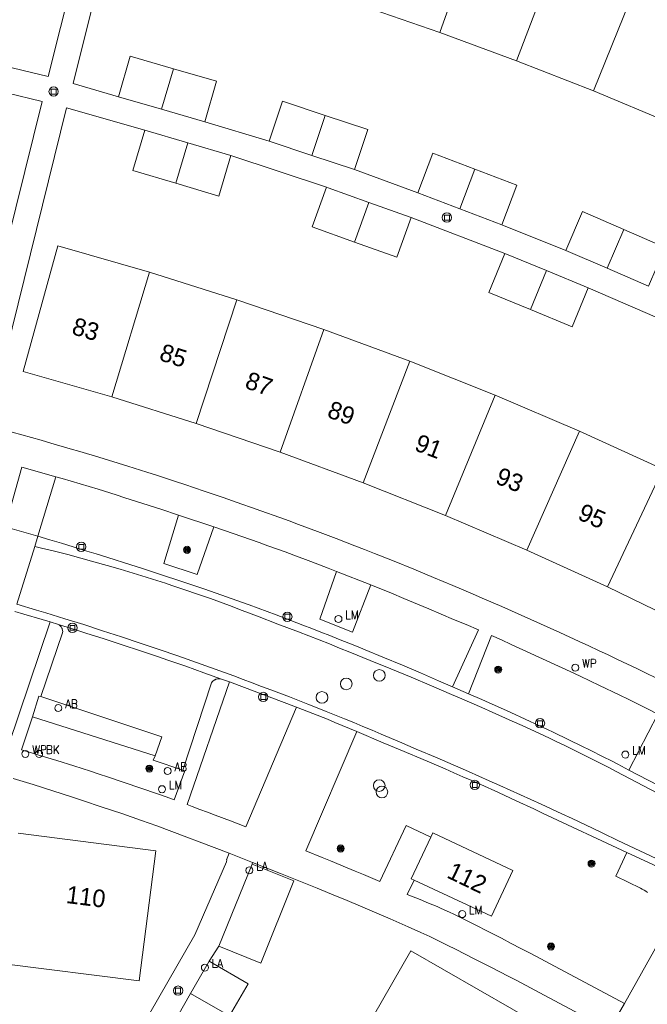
# Model space of a CAD drawing. Header units: metres. Extents: x 138165 to 154469, y 480134 to 494189.
# Tile 668 of 1056: x 146487 to 146531, y 487765 to 487835. Entities that reach past the tile are written whole.
import ezdxf

# ---------------------------------------------------------------- set-up
doc = ezdxf.new("R2010")
doc.units = ezdxf.units.M
doc.header["$LTSCALE"] = 0.001
doc.header["$MEASUREMENT"] = 0
for name, color, linetype, lineweight in [('Level 5', 7, 'Continuous', 0), ('TOP-L-topo objecten punt', 7, 'Continuous', 0), ('TOP-L-topo objecten vlak', 7, 'Continuous', 0), ('TOP-L-verharding molgoot', 7, 'Continuous', 0), ('TOP-T-topo huisnummering naamgeving', 7, 'Continuous', 0)]:
    doc.layers.add(name, color=color, linetype=linetype, lineweight=lineweight)
doc.styles.add('Style-INTL_ISO', font='INTL_ISO.shx')
doc.styles.add('Style-STANDARD', font='STANDARD.shx')

# ---------------------------------------------------------------- blocks, each defined once
blk = doc.blocks.new('24')
at = {"layer": 'TOP-L-topo objecten punt', "color": 7, "linetype": 'Continuous', "lineweight": 0}
for radius in [0.025, 0.0182, 0.0115, 0.005]:
    blk.add_circle((0, 0), radius, dxfattribs=at)
blk = doc.blocks.new('40')
at = {"layer": 'TOP-L-topo objecten punt', "color": 7, "linetype": 'Continuous', "lineweight": 0}
blk.add_circle((0, 0), 0.025, dxfattribs=at)
at = {"layer": 'TOP-L-topo objecten punt', "color": 7, "linetype": 'Continuous', "lineweight": 0, "style": 'Style-STANDARD'}
blk.add_text('LA', height=0.06, dxfattribs=at).set_placement((0.0483, 0))
blk = doc.blocks.new('39')
at = {"layer": 'TOP-L-topo objecten punt', "color": 7, "linetype": 'Continuous', "lineweight": 0}
for p, q in [((0.0175, 0.0175), (-0.0175, 0.0175)), ((-0.0175, 0.0175), (-0.0175, -0.0175)), ((0.0175, 0.0175), (0.0175, -0.0175)), ((0.0175, -0.0175), (-0.0175, -0.0175))]:
    blk.add_line(p, q, dxfattribs=at)
blk.add_circle((0, 0), 0.0332, dxfattribs=at)
blk = doc.blocks.new('*U13')
at = {"layer": 'Level 5', "color": 7, "linetype": 'Continuous', "lineweight": 0}
blk.add_circle((0, 0), 0.0415, dxfattribs=at)
blk = doc.blocks.new('150')
at = {"layer": 'Level 5', "color": 7, "linetype": 'Continuous', "lineweight": 0}
blk.add_blockref('*U13', (0, 0), dxfattribs=at)
blk = doc.blocks.new('73')
at = {"layer": 'TOP-L-topo objecten punt', "color": 7, "linetype": 'Continuous', "lineweight": 0}
blk.add_circle((0, 0), 0.025, dxfattribs=at)
at = {"layer": 'TOP-L-topo objecten punt', "color": 7, "linetype": 'Continuous', "lineweight": 0, "style": 'Style-STANDARD'}
blk.add_text('WP', height=0.06, dxfattribs=at).set_placement((0.0483, 0))
blk = doc.blocks.new('72')
at = {"layer": 'TOP-L-topo objecten punt', "color": 7, "linetype": 'Continuous', "lineweight": 0}
blk.add_circle((0, 0), 0.025, dxfattribs=at)
at = {"layer": 'TOP-L-topo objecten punt', "color": 7, "linetype": 'Continuous', "lineweight": 0, "style": 'Style-STANDARD'}
blk.add_text('BK', height=0.06, dxfattribs=at).set_placement((0.0483, 0))
blk = doc.blocks.new('16')
at = {"layer": 'TOP-L-topo objecten punt', "color": 7, "linetype": 'Continuous', "lineweight": 0}
blk.add_circle((0, 0), 0.025, dxfattribs=at)
at = {"layer": 'TOP-L-topo objecten punt', "color": 7, "linetype": 'Continuous', "lineweight": 0, "style": 'Style-STANDARD'}
blk.add_text('LM', height=0.06, dxfattribs=at).set_placement((0.0483, 0))
blk = doc.blocks.new('11')
at = {"layer": 'TOP-L-topo objecten punt', "color": 7, "linetype": 'Continuous', "lineweight": 0}
blk.add_circle((0, 0), 0.025, dxfattribs=at)
at = {"layer": 'TOP-L-topo objecten punt', "color": 7, "linetype": 'Continuous', "lineweight": 0, "style": 'Style-STANDARD'}
blk.add_text('AB', height=0.06, dxfattribs=at).set_placement((0.0483, 0))

msp = doc.modelspace()

# ---------------------------------------------------------------- linework, layer by layer
at = {"layer": 'TOP-L-topo objecten vlak', "flags": 128}
for points in [[(146494.997, 487855.976), (146488.788, 487831.246), (146485.011, 487832.147)], [(146493.776, 487829.813), (146490.564, 487830.754), (146496.715, 487855.504)], [(146519.752, 487843.105), (146516.631, 487834.387)], [(146525.38, 487841.026), (146522.084, 487832.372)], [(146527.565, 487830.22), (146531.036, 487838.807)], [(146511.137, 487836.29), (146516.631, 487834.387)], [(146516.631, 487834.387), (146522.084, 487832.372)], [(146497.684, 487831.804), (146494.61, 487832.694), (146493.776, 487829.813)], [(146522.084, 487832.372), (146527.565, 487830.22)], [(146496.85, 487828.923), (146497.684, 487831.804)], [(146499.923, 487828.033), (146500.757, 487830.914), (146497.684, 487831.804)], [(146483.244, 487830.705), (146488.348, 487829.476), (146482.723, 487806.88)], [(146527.565, 487830.22), (146532.999, 487827.96)], [(146496.85, 487828.923), (146493.776, 487829.813)], [(146508.486, 487828.482), (146505.45, 487829.492), (146504.503, 487826.645)], [(146484.48, 487806.419), (146490.082, 487829.019), (146495.646, 487827.435)], [(146499.923, 487828.033), (146496.85, 487828.923)], [(146504.503, 487826.645), (146499.923, 487828.033)], [(146507.54, 487825.636), (146508.486, 487828.482)], [(146510.577, 487824.626), (146511.523, 487827.473), (146508.486, 487828.482)], [(146495.646, 487827.435), (146494.793, 487824.559), (146497.861, 487823.65)], [(146495.646, 487827.435), (146498.714, 487826.526)], [(146497.861, 487823.65), (146498.714, 487826.526)], [(146498.714, 487826.526), (146501.773, 487825.619)], [(146507.54, 487825.636), (146504.503, 487826.645)], [(146519.123, 487824.648), (146516.134, 487825.787), (146515.065, 487822.983)], [(146497.861, 487823.65), (146500.929, 487822.739), (146501.773, 487825.619)], [(146501.773, 487825.619), (146508.569, 487823.373)], [(146510.577, 487824.626), (146507.54, 487825.636)], [(146515.065, 487822.983), (146510.577, 487824.626)], [(146518.055, 487821.844), (146519.123, 487824.648)], [(146521.045, 487820.705), (146522.113, 487823.509), (146519.123, 487824.648)], [(146508.569, 487823.373), (146507.561, 487820.55), (146510.574, 487819.473)], [(146508.569, 487823.373), (146508.704, 487823.327), (146511.583, 487822.298)], [(146518.055, 487821.844), (146515.065, 487822.983)], [(146510.574, 487819.473), (146511.583, 487822.298)], [(146511.583, 487822.298), (146514.596, 487821.221)], [(146521.045, 487820.705), (146518.055, 487821.844)], [(146529.733, 487820.363), (146526.796, 487821.635), (146525.603, 487818.882)], [(146510.574, 487819.473), (146513.587, 487818.396), (146514.596, 487821.221)], [(146514.596, 487821.221), (146521.268, 487818.652)], [(146525.603, 487818.882), (146521.045, 487820.705)], [(146529.733, 487820.363), (146528.539, 487817.609)], [(146531.476, 487816.337), (146532.669, 487819.09), (146529.733, 487820.363)], [(146495.977, 487817.318), (146489.459, 487819.193), (146487.008, 487810.264), (146493.308, 487808.45)], [(146528.539, 487817.609), (146525.603, 487818.882)], [(146521.268, 487818.652), (146520.13, 487815.877), (146523.09, 487814.663)], [(146521.268, 487818.652), (146524.229, 487817.439)], [(146523.09, 487814.663), (146524.229, 487817.439)], [(146524.229, 487817.439), (146527.19, 487816.224)], [(146531.476, 487816.337), (146528.539, 487817.609)], [(146495.977, 487817.318), (146493.308, 487808.45)], [(146502.202, 487815.359), (146495.977, 487817.318)], [(146523.09, 487814.663), (146526.052, 487813.448), (146527.19, 487816.224)], [(146527.19, 487816.224), (146533.707, 487813.39)], [(146502.202, 487815.359), (146499.317, 487806.56)], [(146508.38, 487813.249), (146502.202, 487815.359)], [(146508.38, 487813.249), (146505.28, 487804.523)], [(146514.501, 487810.989), (146508.38, 487813.249)], [(146511.19, 487802.343), (146514.501, 487810.989)], [(146520.567, 487808.58), (146514.501, 487810.989)], [(146493.308, 487808.45), (146499.317, 487806.56)], [(146520.567, 487808.58), (146517.045, 487800.016)], [(146526.572, 487806.024), (146520.567, 487808.58)], [(146499.317, 487806.56), (146505.28, 487804.523)], [(146532.687, 487788.128), (146531.33, 487788.791), (146530.65, 487789.12), (146529.288, 487789.773), (146528.605, 487790.097), (146527.922, 487790.418), (146527.238, 487790.739), (146526.553, 487791.057), (146525.18, 487791.688), (146524.493, 487792.001), (146523.115, 487792.621), (146522.425, 487792.928), (146521.043, 487793.537), (146519.657, 487794.139), (146518.963, 487794.437), (146517.573, 487795.028), (146516.179, 487795.611), (146514.783, 487796.187), (146513.383, 487796.756), (146511.981, 487797.317), (146511.278, 487797.595), (146510.6, 487797.861), (146509.934, 487798.119), (146509.268, 487798.374), (146507.933, 487798.88), (146506.595, 487799.379), (146505.925, 487799.625), (146505.254, 487799.869), (146503.91, 487800.353), (146503.238, 487800.592), (146502.564, 487800.829), (146501.89, 487801.064), (146501.215, 487801.297), (146499.864, 487801.758), (146498.51, 487802.211), (146497.832, 487802.435), (146496.474, 487802.876), (146495.794, 487803.094), (146494.433, 487803.525), (146493.751, 487803.737), (146492.387, 487804.156), (146491.019, 487804.567), (146490.335, 487804.77), (146488.964, 487805.169), (146488.278, 487805.366), (146487.591, 487805.561), (146486.216, 487805.946)], [(146526.572, 487806.024), (146522.841, 487797.549)], [(146532.513, 487803.321), (146526.572, 487806.024)], [(146505.28, 487804.523), (146511.19, 487802.343)], [(146489.324, 487802.778), (146486.91, 487803.461), (146485.707, 487799.205)], [(146528.576, 487794.941), (146532.513, 487803.321)], [(146489.324, 487802.778), (146488.032, 487798.545)], [(146498.057, 487800.037), (146496.788, 487800.46), (146495.516, 487800.875), (146494.242, 487801.283), (146493.604, 487801.484), (146492.326, 487801.88), (146491.046, 487802.269), (146489.763, 487802.65), (146489.324, 487802.778)], [(146511.19, 487802.343), (146517.045, 487800.016)], [(146500.552, 487799.213), (146499.388, 487795.812), (146496.995, 487796.591), (146498.057, 487800.037)], [(146498.057, 487800.037), (146500.552, 487799.213)], [(146517.045, 487800.016), (146522.841, 487797.549)], [(146488.032, 487798.545), (146485.707, 487799.205)], [(146509.298, 487796.038), (146508.689, 487796.273), (146507.469, 487796.738), (146506.246, 487797.195), (146505.634, 487797.421), (146505.021, 487797.645), (146504.407, 487797.867), (146503.792, 487798.087), (146502.561, 487798.522), (146501.328, 487798.949), (146500.552, 487799.213)], [(146488.032, 487798.545), (146487.824, 487797.811)], [(146517.547, 487787.824), (146516.551, 487788.261), (146515.91, 487788.539), (146515.269, 487788.814), (146513.985, 487789.361), (146512.597, 487789.941), (146511.336, 487790.46), (146510.704, 487790.717), (146509.439, 487791.224), (146508.805, 487791.475), (146508.17, 487791.725), (146507.535, 487791.972), (146506.899, 487792.217), (146505.625, 487792.703), (146504.987, 487792.943), (146504.348, 487793.181), (146503.068, 487793.651), (146501.785, 487794.114), (146501.143, 487794.343), (146499.856, 487794.794), (146499.212, 487795.017), (146497.935, 487795.44), (146497.117, 487795.708), (146495.478, 487796.239), (146494.658, 487796.501), (146493.016, 487797.021), (146492.194, 487797.278), (146491.372, 487797.533), (146490.549, 487797.786), (146489.725, 487798.037), (146488.901, 487798.286), (146488.032, 487798.545)], [(146486.554, 487793.704), (146487.824, 487797.811)], [(146487.824, 487797.811), (146488.294, 487797.699), (146489.232, 487797.468), (146490.168, 487797.23), (146491.102, 487796.983), (146492.034, 487796.73), (146492.964, 487796.468), (146493.892, 487796.199), (146494.817, 487795.922), (146495.74, 487795.637), (146496.201, 487795.492), (146497.121, 487795.196), (146497.58, 487795.045), (146498.495, 487794.738), (146499.409, 487794.423), (146500.319, 487794.1), (146501.227, 487793.77), (146501.68, 487793.602), (146502.584, 487793.261), (146503.66, 487792.843), (146505.127, 487792.29), (146506.592, 487791.729), (146507.323, 487791.446), (146508.783, 487790.874), (146509.512, 487790.585), (146510.24, 487790.294), (146511.694, 487789.708), (146513.145, 487789.113), (146514.593, 487788.512), (146516.038, 487787.903), (146517.48, 487787.286), (146518.2, 487786.975), (146518.919, 487786.662), (146519.637, 487786.348), (146520.355, 487786.031), (146521.787, 487785.393), (146522.502, 487785.071), (146523.377, 487784.674), (146524.431, 487784.174), (146524.957, 487783.921), (146525.481, 487783.666), (146526.528, 487783.151), (146527.051, 487782.891), (146527.572, 487782.629), (146528.612, 487782.1), (146529.187, 487781.803), (146535.553, 487778.468)], [(146522.841, 487797.549), (146528.576, 487794.941)], [(146528.576, 487794.941), (146534.473, 487792.079), (146537.16, 487797.454), (146540.102, 487795.926)], [(146511.736, 487795.075), (146510.427, 487791.708), (146508.106, 487792.636), (146509.298, 487796.038)], [(146509.298, 487796.038), (146511.736, 487795.075)], [(146488.911, 487792.442), (146485.954, 487783.647), (146485.196, 487783.881), (146483.677, 487784.342), (146482.917, 487784.57), (146481.395, 487785.02), (146480.633, 487785.242), (146479.87, 487785.462), (146478.344, 487785.897), (146477.573, 487786.113), (146479.816, 487794.998)], [(146517.547, 487787.824), (146519.391, 487791.871), (146518.508, 487792.249), (146517.624, 487792.625), (146515.854, 487793.372), (146514.08, 487794.111), (146513.192, 487794.478), (146511.736, 487795.075)], [(146533.587, 487774.884), (146529.305, 487776.901), (146528.243, 487777.411), (146527.512, 487777.76), (146526.049, 487778.451), (146525.316, 487778.793), (146523.847, 487779.474), (146523.112, 487779.811), (146522.376, 487780.146), (146521.639, 487780.48), (146520.901, 487780.812), (146520.162, 487781.142), (146518.682, 487781.797), (146517.199, 487782.444), (146516.456, 487782.765), (146514.968, 487783.401), (146513.768, 487783.917), (146512.47, 487784.467), (146511.82, 487784.739), (146511.169, 487785.009), (146510.517, 487785.278), (146509.865, 487785.544), (146508.557, 487786.072), (146507.903, 487786.333), (146507.247, 487786.592), (146505.934, 487787.105), (146504.618, 487787.61), (146503.959, 487787.86), (146503.299, 487788.108), (146502.639, 487788.354), (146501.978, 487788.598), (146500.653, 487789.081), (146499.326, 487789.556), (146497.996, 487790.024), (146496.664, 487790.484), (146495.329, 487790.937), (146493.991, 487791.382), (146492.651, 487791.819), (146491.309, 487792.249), (146489.964, 487792.671), (146488.616, 487793.086), (146487.942, 487793.29), (146486.554, 487793.704)], [(146486.404, 487793.186), (146487.053, 487792.997), (146488.362, 487792.608), (146488.911, 487792.442)], [(146489.506, 487792.256), (146489.552, 487792.228), (146489.606, 487792.187), (146489.631, 487792.164), (146489.655, 487792.139), (146489.698, 487792.086), (146489.718, 487792.058), (146489.751, 487791.998), (146489.765, 487791.967), (146489.777, 487791.935), (146489.796, 487791.869), (146489.802, 487791.835), (146489.809, 487791.767), (146489.808, 487791.699), (146489.804, 487791.665), (146488.252, 487787.143)], [(146488.911, 487792.442), (146489.506, 487792.256)], [(146489.506, 487792.256), (146490.808, 487791.855), (146491.458, 487791.651), (146492.756, 487791.238), (146493.404, 487791.029), (146494.051, 487790.817), (146495.345, 487790.389), (146496.635, 487789.954), (146497.28, 487789.733), (146498.566, 487789.286), (146499.85, 487788.831), (146501.107, 487788.378)], [(146518.682, 487787.322), (146520.318, 487791.472), (146521.021, 487791.158), (146521.723, 487790.842), (146523.125, 487790.206), (146524.523, 487789.562), (146525.918, 487788.911), (146526.615, 487788.583), (146528.005, 487787.921), (146529.391, 487787.252), (146530.083, 487786.915), (146531.465, 487786.235), (146532.154, 487785.892), (146530.093, 487781.905)], [(146498.35, 487781.898), (146500.4, 487788.12), (146500.448, 487788.181), (146500.499, 487788.232), (146500.527, 487788.256), (146500.556, 487788.278), (146500.586, 487788.298), (146500.617, 487788.316), (146500.649, 487788.333), (146500.715, 487788.362), (146500.75, 487788.373), (146500.82, 487788.39), (146500.892, 487788.399), (146500.964, 487788.4), (146501, 487788.397), (146501.036, 487788.393), (146501.107, 487788.378)], [(146506.448, 487786.389), (146502.831, 487777.862), (146501.747, 487778.285), (146500.66, 487778.7), (146500.116, 487778.905), (146499.57, 487779.108), (146499.025, 487779.309), (146498.659, 487779.442), (146501.673, 487788.18)], [(146501.107, 487788.378), (146501.673, 487788.18)], [(146501.673, 487788.18), (146506.448, 487786.389)], [(146518.682, 487787.322), (146517.547, 487787.824)], [(146530.093, 487781.905), (146529.304, 487782.316), (146528.803, 487782.574), (146528.3, 487782.831), (146527.293, 487783.338), (146526.788, 487783.589), (146525.776, 487784.086), (146524.76, 487784.575), (146524.251, 487784.817), (146523.741, 487785.058), (146522.718, 487785.533), (146521.692, 487786), (146521.178, 487786.232), (146520.147, 487786.688), (146519.63, 487786.914), (146518.682, 487787.322)], [(146487.671, 487785.701), (146488.107, 487787.173), (146488.252, 487787.143)], [(146488.252, 487787.143), (146496.854, 487784.275), (146496.378, 487782.92)], [(146506.448, 487786.389), (146507.611, 487785.93), (146508.643, 487785.513), (146509.165, 487785.299), (146510.206, 487784.865), (146510.725, 487784.645)], [(146498.35, 487781.898), (146498.497, 487781.846), (146497.752, 487779.781), (146497.16, 487779.993), (146496.566, 487780.203), (146495.378, 487780.618), (146494.187, 487781.025), (146492.994, 487781.424), (146492.396, 487781.621), (146491.798, 487781.816), (146491.199, 487782.009), (146490.599, 487782.2), (146489.399, 487782.577), (146488.195, 487782.945), (146487.593, 487783.127), (146486.891, 487783.336), (146487.671, 487785.701)], [(146487.671, 487785.701), (146496.378, 487782.92)], [(146515.991, 487777.129), (146514.235, 487777.959), (146512.365, 487773.973), (146511.206, 487774.468), (146510.622, 487774.714), (146510.038, 487774.957), (146508.867, 487775.44), (146508.281, 487775.678), (146507.106, 487776.149), (146510.725, 487784.645)], [(146510.725, 487784.645), (146512.598, 487783.847), (146513.826, 487783.34), (146515.74, 487782.533), (146517.012, 487781.985), (146517.647, 487781.709), (146518.281, 487781.431), (146518.914, 487781.151), (146519.546, 487780.869), (146520.809, 487780.3), (146522.068, 487779.723), (146523.323, 487779.14), (146523.95, 487778.845), (146529.952, 487776.047)], [(146496.378, 487782.92), (146496.258, 487782.613), (146498.35, 487781.898)], [(146532.896, 487780.442), (146530.093, 487781.905)], [(146486.293, 487781.302), (146487.704, 487780.865), (146489.112, 487780.42), (146490.519, 487779.967), (146491.221, 487779.738), (146492.623, 487779.274), (146494.023, 487778.802), (146495.42, 487778.323), (146496.513, 487777.942), (146501.657, 487775.979)], [(146485.466, 487768.152), (146495.24, 487766.902), (146496.426, 487776.166), (146486.651, 487777.415)], [(146514.817, 487774.065), (146520.319, 487771.501), (146521.842, 487774.769), (146516.131, 487777.43), (146515.991, 487777.129)], [(146514.817, 487774.065), (146514.609, 487774.162), (146515.991, 487777.129)], [(146529.952, 487776.047), (146529.158, 487774.358), (146530.913, 487773.489), (146531.043, 487773.427), (146531.17, 487773.359), (146531.293, 487773.284), (146531.412, 487773.203)], [(146529.952, 487776.047), (146533.376, 487774.448)], [(146501.657, 487775.979), (146501.455, 487775.514), (146501.482, 487775.513), (146501.475, 487775.365), (146499.212, 487770.177), (146490.878, 487755.696), (146489.515, 487755.166), (146487.324, 487755.467)], [(146503.322, 487775.32), (146501.657, 487775.979)], [(146503.279, 487775.218), (146503.322, 487775.32)], [(146503.322, 487775.32), (146504.65, 487774.805), (146505.305, 487774.548), (146506.613, 487774.028), (146507.919, 487773.5), (146509.221, 487772.965), (146509.871, 487772.695), (146511.169, 487772.148), (146511.816, 487771.873), (146513.109, 487771.316), (146514.399, 487770.751), (146515.297, 487770.353), (146515.923, 487770.05), (146517.171, 487769.438), (146517.794, 487769.13), (146519.037, 487768.507), (146520.276, 487767.878), (146521.512, 487767.241), (146522.129, 487766.92), (146523.409, 487766.246), (146528.682, 487763.409)], [(146500.928, 487769.363), (146503.896, 487768.169), (146506.248, 487774.023), (146503.279, 487775.218)], [(146500.928, 487769.363), (146503.279, 487775.218)], [(146529.786, 487765.299), (146524.494, 487768.118), (146523.107, 487768.849), (146522.412, 487769.212), (146521.716, 487769.573), (146521.019, 487769.932), (146520.322, 487770.29), (146518.924, 487771), (146517.637, 487771.645), (146517.34, 487771.783), (146516.744, 487772.053), (146516.444, 487772.185), (146515.843, 487772.444), (146515.239, 487772.695), (146514.936, 487772.818), (146514.326, 487773.059), (146514.817, 487774.065)], [(146500.236, 487768.297), (146500.928, 487769.363)], [(146521.492, 487758.907), (146524.159, 487763.549), (146514.587, 487769.05), (146511.921, 487764.406)], [(146532.207, 487769.605), (146529.786, 487765.299)], [(146498.914, 487766), (146500.236, 487768.297)], [(146501.689, 487764.405), (146503.009, 487766.703), (146500.236, 487768.297)], [(146497.596, 487763.702), (146498.914, 487766)], [(146498.914, 487766), (146501.689, 487764.405)], [(146529.786, 487765.299), (146528.682, 487763.409)]]:
    msp.add_lwpolyline(points, dxfattribs=at)
at = {"layer": 'TOP-L-verharding molgoot', "flags": 128}
msp.add_lwpolyline([(146489.506, 487792.256), (146490.808, 487791.855), (146491.458, 487791.651), (146492.756, 487791.238), (146493.404, 487791.029), (146494.051, 487790.817), (146495.345, 487790.389), (146496.635, 487789.954), (146497.28, 487789.733), (146498.566, 487789.286), (146499.85, 487788.831), (146501.107, 487788.378)], dxfattribs=at)

# ---------------------------------------------------------------- block references
at = {"layer": 'TOP-L-topo objecten punt', "xscale": 10, "yscale": 10, "zscale": 10}
for name, p in [('39', (146489.168, 487830.178)), ('39', (146517.142, 487821.213)), ('39', (146491.129, 487797.788)), ('24', (146498.659, 487797.574)), ('39', (146505.792, 487792.814)), ('16', (146509.429, 487792.65)), ('39', (146490.506, 487792.024)), ('24', (146520.793, 487789.051)), ('73', (146526.274, 487789.191)), ('150', (146512.336, 487788.64)), ('150', (146509.984, 487788.032)), ('39', (146504.077, 487787.104)), ('150', (146508.256, 487787.072)), ('11', (146489.497, 487786.315)), ('39', (146523.769, 487785.236)), ('73', (146487.153, 487783.049)), ('72', (146488.133, 487783.056)), ('16', (146529.843, 487783.006)), ('11', (146497.273, 487781.836)), ('24', (146495.973, 487782.006)), ('16', (146496.876, 487780.541)), ('150', (146512.327, 487780.802)), ('39', (146519.129, 487780.843)), ('150', (146512.523, 487780.344)), ('24', (146509.586, 487776.323)), ('40', (146503.091, 487774.769)), ('24', (146527.434, 487775.249)), ('16', (146518.233, 487771.654)), ('24', (146524.55, 487769.347)), ('40', (146499.925, 487767.847)), ('39', (146498.019, 487766.209))]:
    msp.add_blockref(name, p, dxfattribs=at)

# ---------------------------------------------------------------- texts
at = {"layer": 'TOP-T-topo huisnummering naamgeving', "style": 'Style-INTL_ISO'}
for s, rotation, p in [('83', 343.3, (146490.383, 487812.944)), ('85', 341.9, (146496.606, 487811.092)), ('87', 340.5, (146502.698, 487809.114)), ('89', 340.5, (146508.554, 487807.035)), ('91', 339.1, (146514.763, 487804.68)), ('93', 337.7, (146520.517, 487802.331)), ('95', 336.3, (146526.369, 487799.778)), ('112', 334.1, (146517.062, 487774.291)), ('110', 352.8, (146490.003, 487772.45))]:
    msp.add_text(s, height=1.25, rotation=rotation, dxfattribs=at).set_placement(p)

doc.saveas('drawing.dxf')
